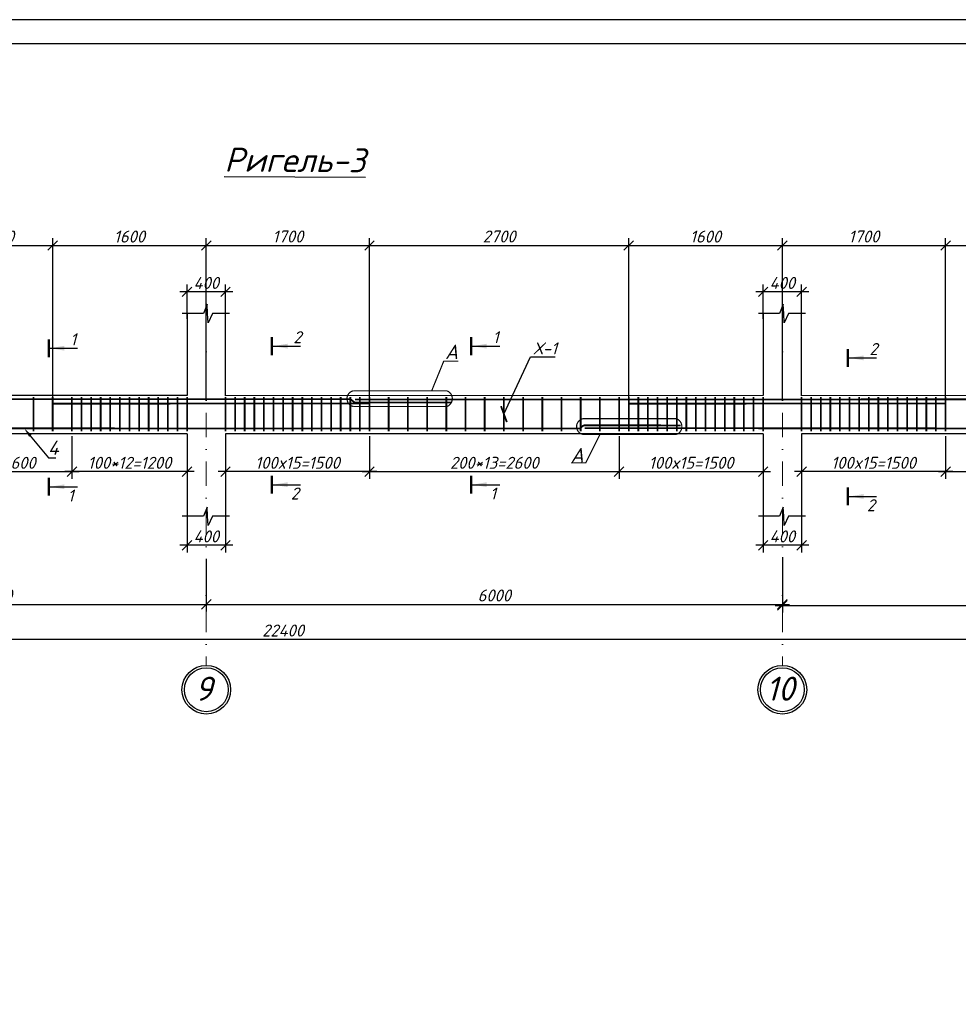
# Model space of a CAD drawing. Header units: millimetres. Extents: x -33345 to 4712671, y -3392 to 121473.
# Tile 595 of 656: x 3026226 to 3045779, y 65981 to 86501. Entities that reach past the tile are written whole.
import ezdxf
from ezdxf import colors
from ezdxf.entities.mleader import LeaderData, LeaderLine
from ezdxf.math import Vec2, Vec3

# ---------------------------------------------------------------- set-up
doc = ezdxf.new("R2010")
doc.units = ezdxf.units.MM
doc.linetypes.add('DASHDOTX2', pattern=[50.8, 25.4, -12.7, 0, -12.7])
doc.layers.add('0.25', color=7, linetype='Continuous', lineweight=25)
doc.layers.add('Лист', color=7, linetype='Continuous')
doc.styles.add('_text', font='isocpeui.ttf')
doc.styles.add('Arch-Dim', font='isocpeui.ttf', dxfattribs={"height": 200})
doc.styles.add('GOST 2.304', font='isocpeui.ttf')
doc.styles.add('ГОСТ 250', font='isocpeui.ttf', dxfattribs={"height": 250})
doc.styles.add('Тохир', font='isocpeui.ttf', dxfattribs={"oblique": 2, "height": 250})
doc.dimstyles.new('Islom 94', dxfattribs={"dimtxt": 250, "dimasz": 200, "dimexe": 150, "dimexo": 100, "dimgap": 60, "dimtad": 1, "dimdec": 0, "dimtxsty": '_text', "dimblk": 'OBLIQUE', "dimcen": 0, "dimdle": 150, "dimadec": 0, "dimazin": 0, "dimtfac": 1, "dimtdec": 0, "dimtmove": 0, "dimatfit": 3, "dimfxl": 1, "dimarcsym": 0})

# ---------------------------------------------------------------- blocks, each defined once
blk = doc.blocks.new('*U328')
at = {"layer": '0.25', "color": 5, "linetype": 'Continuous', "lineweight": 25, "ltscale": 100}
blk.add_lwpolyline([(-59400, 0), (0, 0), (0, 42000), (-59400, 42000), (-59400, 0)], dxfattribs=at)
at = {"layer": '0.25', "color": 7, "linetype": 'Continuous', "lineweight": 30, "ltscale": 100}
blk.add_lwpolyline([(-57400, 500), (-500, 500), (-500, 41500), (-57400, 41500), (-57400, 500)], dxfattribs=at)
blk = doc.blocks.new('_Oblique')
at = {"color": 0, "linetype": 'ByBlock', "lineweight": -2}
blk.add_line((-0.5, -0.5), (0.5, 0.5), dxfattribs=at)
blk = doc.blocks.new('*D2235')
at = {"color": 0, "lineweight": -2, "ltscale": 10, "transparency": 16777216}
for p, q in [((3029713, 76152), (3029713, 75398)), ((3030513, 76152), (3030513, 75398)), ((3030663, 75548), (3029563, 75548))]:
    blk.add_line(p, q, dxfattribs=at)
at = {"layer": 'Defpoints', "color": 0, "ltscale": 10, "transparency": 16777216}
for p in [(3029713, 76252), (3030513, 76252), (3029713, 75548)]:
    blk.add_point(p, dxfattribs=at)
at = {"color": 0, "lineweight": -2, "ltscale": 10, "transparency": 16777216, "xscale": 200, "yscale": 200, "zscale": 200, "rotation": 180}
blk.add_blockref('_Oblique', (3029713, 75548), dxfattribs=at)
at = {"color": 0, "lineweight": -2, "ltscale": 10, "transparency": 16777216, "xscale": 200, "yscale": 200, "zscale": 200}
blk.add_blockref('_Oblique', (3030513, 75548), dxfattribs=at)
at = {"color": 0, "ltscale": 10, "transparency": 16777216, "insert": (3030113, 75733), "char_height": 250, "attachment_point": 5, "style": '_text'}
blk.add_mtext('400', dxfattribs=at)
blk = doc.blocks.new('*D2236')
at = {"color": 0, "lineweight": -2, "ltscale": 10, "transparency": 16777216}
for p, q in [((3029713, 80269), (3029713, 80980)), ((3030513, 80269), (3030513, 80980)), ((3030663, 80830), (3029563, 80830))]:
    blk.add_line(p, q, dxfattribs=at)
at = {"layer": 'Defpoints', "color": 0, "ltscale": 10, "transparency": 16777216}
for p in [(3029713, 80830), (3029713, 80169), (3030513, 80169)]:
    blk.add_point(p, dxfattribs=at)
at = {"color": 0, "lineweight": -2, "ltscale": 10, "transparency": 16777216, "xscale": 200, "yscale": 200, "zscale": 200, "rotation": 180}
blk.add_blockref('_Oblique', (3029713, 80830), dxfattribs=at)
at = {"color": 0, "lineweight": -2, "ltscale": 10, "transparency": 16777216, "xscale": 200, "yscale": 200, "zscale": 200}
blk.add_blockref('_Oblique', (3030513, 80830), dxfattribs=at)
at = {"color": 0, "ltscale": 10, "transparency": 16777216, "insert": (3030113, 81015), "char_height": 250, "attachment_point": 5, "style": '_text'}
blk.add_mtext('400', dxfattribs=at)
blk = doc.blocks.new('*D2237')
at = {"color": 0, "lineweight": -2, "ltscale": 10, "transparency": 16777216}
for p, q in [((3041713, 76152), (3041713, 75398)), ((3042513, 76152), (3042513, 75398)), ((3042663, 75548), (3041563, 75548))]:
    blk.add_line(p, q, dxfattribs=at)
at = {"layer": 'Defpoints', "color": 0, "ltscale": 10, "transparency": 16777216}
for p in [(3041713, 76252), (3042513, 76252), (3041713, 75548)]:
    blk.add_point(p, dxfattribs=at)
at = {"color": 0, "lineweight": -2, "ltscale": 10, "transparency": 16777216, "xscale": 200, "yscale": 200, "zscale": 200, "rotation": 180}
blk.add_blockref('_Oblique', (3041713, 75548), dxfattribs=at)
at = {"color": 0, "lineweight": -2, "ltscale": 10, "transparency": 16777216, "xscale": 200, "yscale": 200, "zscale": 200}
blk.add_blockref('_Oblique', (3042513, 75548), dxfattribs=at)
at = {"color": 0, "ltscale": 10, "transparency": 16777216, "insert": (3042113, 75733), "char_height": 250, "attachment_point": 5, "style": '_text'}
blk.add_mtext('400', dxfattribs=at)
blk = doc.blocks.new('*D2238')
at = {"color": 0, "lineweight": -2, "ltscale": 10, "transparency": 16777216}
for p, q in [((3041713, 80269), (3041713, 80980)), ((3042513, 80269), (3042513, 80980)), ((3042663, 80830), (3041563, 80830))]:
    blk.add_line(p, q, dxfattribs=at)
at = {"layer": 'Defpoints', "color": 0, "ltscale": 10, "transparency": 16777216}
for p in [(3041713, 80830), (3041713, 80169), (3042513, 80169)]:
    blk.add_point(p, dxfattribs=at)
at = {"color": 0, "lineweight": -2, "ltscale": 10, "transparency": 16777216, "xscale": 200, "yscale": 200, "zscale": 200, "rotation": 180}
blk.add_blockref('_Oblique', (3041713, 80830), dxfattribs=at)
at = {"color": 0, "lineweight": -2, "ltscale": 10, "transparency": 16777216, "xscale": 200, "yscale": 200, "zscale": 200}
blk.add_blockref('_Oblique', (3042513, 80830), dxfattribs=at)
at = {"color": 0, "ltscale": 10, "transparency": 16777216, "insert": (3042113, 81015), "char_height": 250, "attachment_point": 5, "style": '_text'}
blk.add_mtext('400', dxfattribs=at)
blk = doc.blocks.new('*D2274')
at = {"color": 0, "lineweight": -2, "ltscale": 10, "transparency": 16777216}
for p, q in [((3038713, 77822), (3038713, 76932)), ((3041713, 77589), (3041713, 76932)), ((3038563, 77082), (3041863, 77082))]:
    blk.add_line(p, q, dxfattribs=at)
at = {"layer": 'Defpoints', "color": 0, "ltscale": 10, "transparency": 16777216}
for p in [(3038713, 77922), (3041713, 77689), (3041713, 77082)]:
    blk.add_point(p, dxfattribs=at)
at = {"color": 0, "lineweight": -2, "ltscale": 10, "transparency": 16777216, "xscale": 200, "yscale": 200, "zscale": 200, "rotation": 180}
blk.add_blockref('_Oblique', (3038713, 77082), dxfattribs=at)
at = {"color": 0, "lineweight": -2, "ltscale": 10, "transparency": 16777216, "xscale": 200, "yscale": 200, "zscale": 200}
blk.add_blockref('_Oblique', (3041713, 77082), dxfattribs=at)
at = {"color": 0, "ltscale": 10, "transparency": 16777216, "insert": (3040213, 77267), "char_height": 250, "attachment_point": 5, "style": '_text'}
blk.add_mtext('100x15=1500', dxfattribs=at)
blk = doc.blocks.new('*D2275')
at = {"color": 0, "lineweight": -2, "ltscale": 10, "transparency": 16777216}
for p, q in [((3033513, 77707), (3033513, 76932)), ((3038713, 77707), (3038713, 76932)), ((3033363, 77082), (3038863, 77082))]:
    blk.add_line(p, q, dxfattribs=at)
at = {"layer": 'Defpoints', "color": 0, "ltscale": 10, "transparency": 16777216}
for p in [(3033513, 77807, 1359241), (3038713, 77807, 1359241), (3038713, 77082)]:
    blk.add_point(p, dxfattribs=at)
at = {"color": 0, "lineweight": -2, "ltscale": 10, "transparency": 16777216, "xscale": 200, "yscale": 200, "zscale": 200, "rotation": 180}
blk.add_blockref('_Oblique', (3033513, 77082), dxfattribs=at)
at = {"color": 0, "lineweight": -2, "ltscale": 10, "transparency": 16777216, "xscale": 200, "yscale": 200, "zscale": 200}
blk.add_blockref('_Oblique', (3038713, 77082), dxfattribs=at)
at = {"color": 0, "ltscale": 10, "transparency": 16777216, "insert": (3036113, 77267), "char_height": 250, "attachment_point": 5, "style": '_text'}
blk.add_mtext('200*13=2600', dxfattribs=at)
blk = doc.blocks.new('*D2277')
at = {"color": 0, "lineweight": -2, "ltscale": 10, "transparency": 16777216}
for p, q in [((3045513, 77707), (3045513, 76932)), ((3050713, 77707), (3050713, 76932)), ((3045363, 77082), (3050863, 77082))]:
    blk.add_line(p, q, dxfattribs=at)
at = {"layer": 'Defpoints', "color": 0, "ltscale": 10, "transparency": 16777216}
for p in [(3045513, 77807, 1359241), (3050713, 77807, 1359241), (3050713, 77082)]:
    blk.add_point(p, dxfattribs=at)
at = {"color": 0, "lineweight": -2, "ltscale": 10, "transparency": 16777216, "xscale": 200, "yscale": 200, "zscale": 200, "rotation": 180}
blk.add_blockref('_Oblique', (3045513, 77082), dxfattribs=at)
at = {"color": 0, "lineweight": -2, "ltscale": 10, "transparency": 16777216, "xscale": 200, "yscale": 200, "zscale": 200}
blk.add_blockref('_Oblique', (3050713, 77082), dxfattribs=at)
at = {"color": 0, "ltscale": 10, "transparency": 16777216, "insert": (3048113, 77267), "char_height": 250, "attachment_point": 5, "style": '_text'}
blk.add_mtext('200*13=2600', dxfattribs=at)
blk = doc.blocks.new('*D2279')
at = {"color": 0, "lineweight": -2, "ltscale": 10, "transparency": 16777216}
for p, q in [((3033513, 77822), (3033513, 76932)), ((3030513, 77589), (3030513, 76932)), ((3033663, 77082), (3030363, 77082))]:
    blk.add_line(p, q, dxfattribs=at)
at = {"layer": 'Defpoints', "color": 0, "ltscale": 10, "transparency": 16777216}
for p in [(3033513, 77922), (3030513, 77689), (3030513, 77082)]:
    blk.add_point(p, dxfattribs=at)
at = {"color": 0, "lineweight": -2, "ltscale": 10, "transparency": 16777216, "xscale": 200, "yscale": 200, "zscale": 200, "rotation": 180}
blk.add_blockref('_Oblique', (3030513, 77082), dxfattribs=at)
at = {"color": 0, "lineweight": -2, "ltscale": 10, "transparency": 16777216, "xscale": 200, "yscale": 200, "zscale": 200}
blk.add_blockref('_Oblique', (3033513, 77082), dxfattribs=at)
at = {"color": 0, "ltscale": 10, "transparency": 16777216, "insert": (3032013, 77267), "char_height": 250, "attachment_point": 5, "style": '_text'}
blk.add_mtext('100x15=1500', dxfattribs=at)
blk = doc.blocks.new('*D2280')
at = {"color": 0, "lineweight": -2, "ltscale": 10, "transparency": 16777216}
for p, q in [((3045513, 77822), (3045513, 76932)), ((3042513, 77589), (3042513, 76932)), ((3045663, 77082), (3042363, 77082))]:
    blk.add_line(p, q, dxfattribs=at)
at = {"layer": 'Defpoints', "color": 0, "ltscale": 10, "transparency": 16777216}
for p in [(3045513, 77922), (3042513, 77689), (3042513, 77082)]:
    blk.add_point(p, dxfattribs=at)
at = {"color": 0, "lineweight": -2, "ltscale": 10, "transparency": 16777216, "xscale": 200, "yscale": 200, "zscale": 200, "rotation": 180}
blk.add_blockref('_Oblique', (3042513, 77082), dxfattribs=at)
at = {"color": 0, "lineweight": -2, "ltscale": 10, "transparency": 16777216, "xscale": 200, "yscale": 200, "zscale": 200}
blk.add_blockref('_Oblique', (3045513, 77082), dxfattribs=at)
at = {"color": 0, "ltscale": 10, "transparency": 16777216, "insert": (3044013, 77267), "char_height": 250, "attachment_point": 5, "style": '_text'}
blk.add_mtext('100x15=1500', dxfattribs=at)
blk = doc.blocks.new('*D3263')
at = {"color": 0, "lineweight": -2, "ltscale": 10, "transparency": 16777216}
for p, q in [((3027313, 77822), (3027313, 76932)), ((3029713, 77769), (3029713, 76932)), ((3029863, 77082), (3027163, 77082))]:
    blk.add_line(p, q, dxfattribs=at)
at = {"layer": 'Defpoints', "color": 0, "ltscale": 10, "transparency": 16777216}
for p in [(3027313, 77922, 1359241), (3029713, 77869, 1359241), (3027313, 77082)]:
    blk.add_point(p, dxfattribs=at)
at = {"color": 0, "lineweight": -2, "ltscale": 10, "transparency": 16777216, "xscale": 200, "yscale": 200, "zscale": 200, "rotation": 180}
blk.add_blockref('_Oblique', (3027313, 77082), dxfattribs=at)
at = {"color": 0, "lineweight": -2, "ltscale": 10, "transparency": 16777216, "xscale": 200, "yscale": 200, "zscale": 200}
blk.add_blockref('_Oblique', (3029713, 77082), dxfattribs=at)
at = {"color": 0, "ltscale": 10, "transparency": 16777216, "insert": (3028513, 77267), "char_height": 250, "attachment_point": 5, "style": '_text'}
blk.add_mtext('100*12=1200', dxfattribs=at)
blk = doc.blocks.new('*D2281')
at = {"color": 0, "lineweight": -2, "ltscale": 10, "transparency": 16777216}
for p, q in [((3024113, 77722), (3024113, 76932)), ((3027313, 77722), (3027313, 76932)), ((3023963, 77082), (3027463, 77082))]:
    blk.add_line(p, q, dxfattribs=at)
at = {"layer": 'Defpoints', "color": 0, "ltscale": 10, "transparency": 16777216}
for p in [(3024113, 77822), (3027313, 77822), (3027313, 77082)]:
    blk.add_point(p, dxfattribs=at)
at = {"color": 0, "lineweight": -2, "ltscale": 10, "transparency": 16777216, "xscale": 200, "yscale": 200, "zscale": 200, "rotation": 180}
blk.add_blockref('_Oblique', (3024113, 77082), dxfattribs=at)
at = {"color": 0, "lineweight": -2, "ltscale": 10, "transparency": 16777216, "xscale": 200, "yscale": 200, "zscale": 200}
blk.add_blockref('_Oblique', (3027313, 77082), dxfattribs=at)
at = {"color": 0, "ltscale": 10, "transparency": 16777216, "insert": (3025713, 77267), "char_height": 250, "attachment_point": 5, "style": '_text'}
blk.add_mtext('200*8=1600', dxfattribs=at)
blk = doc.blocks.new('*D3267')
at = {"color": 0, "lineweight": -2, "transparency": 16777216}
for p, q in [((3024713, 78603), (3024713, 81946)), ((3026913, 78599), (3026913, 81946)), ((3024563, 81796), (3027063, 81796))]:
    blk.add_line(p, q, dxfattribs=at)
at = {"layer": 'Defpoints', "color": 0, "transparency": 16777216}
for p in [(3026913, 81796), (3024713, 78503, 1359241), (3026913, 78499, 1359241)]:
    blk.add_point(p, dxfattribs=at)
at = {"color": 0, "lineweight": -2, "transparency": 16777216, "xscale": 200, "yscale": 200, "zscale": 200, "rotation": 180}
blk.add_blockref('_Oblique', (3024713, 81796), dxfattribs=at)
at = {"color": 0, "lineweight": -2, "transparency": 16777216, "xscale": 200, "yscale": 200, "zscale": 200}
blk.add_blockref('_Oblique', (3026913, 81796), dxfattribs=at)
at = {"color": 0, "lineweight": 0, "transparency": 16777216, "insert": (3025813, 81981), "char_height": 250, "attachment_point": 5, "style": '_text'}
blk.add_mtext('1100', dxfattribs=at)
blk = doc.blocks.new('*D3268')
at = {"color": 0, "lineweight": -2, "transparency": 16777216}
for p, q in [((3026913, 78599), (3026913, 81946)), ((3030113, 78601), (3030113, 81946)), ((3026763, 81796), (3030263, 81796))]:
    blk.add_line(p, q, dxfattribs=at)
at = {"layer": 'Defpoints', "color": 0, "transparency": 16777216}
for p in [(3030113, 81796), (3026913, 78499, 1359241), (3030113, 78501, 1359241)]:
    blk.add_point(p, dxfattribs=at)
at = {"color": 0, "lineweight": -2, "transparency": 16777216, "xscale": 200, "yscale": 200, "zscale": 200, "rotation": 180}
blk.add_blockref('_Oblique', (3026913, 81796), dxfattribs=at)
at = {"color": 0, "lineweight": -2, "transparency": 16777216, "xscale": 200, "yscale": 200, "zscale": 200}
blk.add_blockref('_Oblique', (3030113, 81796), dxfattribs=at)
at = {"color": 0, "lineweight": 0, "transparency": 16777216, "insert": (3028513, 81981), "char_height": 250, "attachment_point": 5, "style": '_text'}
blk.add_mtext('1600', dxfattribs=at)
blk = doc.blocks.new('*D3269')
at = {"color": 0, "lineweight": -2, "transparency": 16777216}
for p, q in [((3030113, 78601), (3030113, 81946)), ((3033513, 78603), (3033513, 81946)), ((3029963, 81796), (3033663, 81796))]:
    blk.add_line(p, q, dxfattribs=at)
at = {"layer": 'Defpoints', "color": 0, "transparency": 16777216}
for p in [(3033513, 81796), (3030113, 78501, 1359241), (3033513, 78503, 1359241)]:
    blk.add_point(p, dxfattribs=at)
at = {"color": 0, "lineweight": -2, "transparency": 16777216, "xscale": 200, "yscale": 200, "zscale": 200, "rotation": 180}
blk.add_blockref('_Oblique', (3030113, 81796), dxfattribs=at)
at = {"color": 0, "lineweight": -2, "transparency": 16777216, "xscale": 200, "yscale": 200, "zscale": 200}
blk.add_blockref('_Oblique', (3033513, 81796), dxfattribs=at)
at = {"color": 0, "lineweight": 0, "transparency": 16777216, "insert": (3031813, 81983), "char_height": 250, "attachment_point": 5, "style": '_text'}
blk.add_mtext('1700', dxfattribs=at)
blk = doc.blocks.new('*D3270')
at = {"color": 0, "lineweight": -2, "transparency": 16777216}
for p, q in [((3033513, 78603), (3033513, 81946)), ((3038913, 78599), (3038913, 81946)), ((3033363, 81796), (3039063, 81796))]:
    blk.add_line(p, q, dxfattribs=at)
at = {"layer": 'Defpoints', "color": 0, "transparency": 16777216}
for p in [(3038913, 81796), (3033513, 78503, 1359241), (3038913, 78499, 1359241)]:
    blk.add_point(p, dxfattribs=at)
at = {"color": 0, "lineweight": -2, "transparency": 16777216, "xscale": 200, "yscale": 200, "zscale": 200, "rotation": 180}
blk.add_blockref('_Oblique', (3033513, 81796), dxfattribs=at)
at = {"color": 0, "lineweight": -2, "transparency": 16777216, "xscale": 200, "yscale": 200, "zscale": 200}
blk.add_blockref('_Oblique', (3038913, 81796), dxfattribs=at)
at = {"color": 0, "lineweight": 0, "transparency": 16777216, "insert": (3036213, 81983), "char_height": 250, "attachment_point": 5, "style": '_text'}
blk.add_mtext('2700', dxfattribs=at)
blk = doc.blocks.new('*D3271')
at = {"color": 0, "lineweight": -2, "transparency": 16777216}
for p, q in [((3038913, 78599), (3038913, 81946)), ((3042113, 78601), (3042113, 81946)), ((3038763, 81796), (3042263, 81796))]:
    blk.add_line(p, q, dxfattribs=at)
at = {"layer": 'Defpoints', "color": 0, "transparency": 16777216}
for p in [(3042113, 81796), (3038913, 78499, 1359241), (3042113, 78501, 1359241)]:
    blk.add_point(p, dxfattribs=at)
at = {"color": 0, "lineweight": -2, "transparency": 16777216, "xscale": 200, "yscale": 200, "zscale": 200, "rotation": 180}
blk.add_blockref('_Oblique', (3038913, 81796), dxfattribs=at)
at = {"color": 0, "lineweight": -2, "transparency": 16777216, "xscale": 200, "yscale": 200, "zscale": 200}
blk.add_blockref('_Oblique', (3042113, 81796), dxfattribs=at)
at = {"color": 0, "lineweight": 0, "transparency": 16777216, "insert": (3040513, 81981), "char_height": 250, "attachment_point": 5, "style": '_text'}
blk.add_mtext('1600', dxfattribs=at)
blk = doc.blocks.new('*D3272')
at = {"color": 0, "lineweight": -2, "transparency": 16777216}
for p, q in [((3042113, 78601), (3042113, 81946)), ((3045513, 78603), (3045513, 81946)), ((3041963, 81796), (3045663, 81796))]:
    blk.add_line(p, q, dxfattribs=at)
at = {"layer": 'Defpoints', "color": 0, "transparency": 16777216}
for p in [(3045513, 81796), (3042113, 78501, 1359241), (3045513, 78503, 1359241)]:
    blk.add_point(p, dxfattribs=at)
at = {"color": 0, "lineweight": -2, "transparency": 16777216, "xscale": 200, "yscale": 200, "zscale": 200, "rotation": 180}
blk.add_blockref('_Oblique', (3042113, 81796), dxfattribs=at)
at = {"color": 0, "lineweight": -2, "transparency": 16777216, "xscale": 200, "yscale": 200, "zscale": 200}
blk.add_blockref('_Oblique', (3045513, 81796), dxfattribs=at)
at = {"color": 0, "lineweight": 0, "transparency": 16777216, "insert": (3043813, 81983), "char_height": 250, "attachment_point": 5, "style": '_text'}
blk.add_mtext('1700', dxfattribs=at)
blk = doc.blocks.new('*D3273')
at = {"color": 0, "lineweight": -2, "transparency": 16777216}
for p, q in [((3045513, 78603), (3045513, 81946)), ((3050913, 78593), (3050913, 81946)), ((3045363, 81796), (3051063, 81796))]:
    blk.add_line(p, q, dxfattribs=at)
at = {"layer": 'Defpoints', "color": 0, "transparency": 16777216}
for p in [(3050913, 81796), (3045513, 78503, 1359241), (3050913, 78493, 1359241)]:
    blk.add_point(p, dxfattribs=at)
at = {"color": 0, "lineweight": -2, "transparency": 16777216, "xscale": 200, "yscale": 200, "zscale": 200, "rotation": 180}
blk.add_blockref('_Oblique', (3045513, 81796), dxfattribs=at)
at = {"color": 0, "lineweight": -2, "transparency": 16777216, "xscale": 200, "yscale": 200, "zscale": 200}
blk.add_blockref('_Oblique', (3050913, 81796), dxfattribs=at)
at = {"color": 0, "lineweight": 0, "transparency": 16777216, "insert": (3048213, 81983), "char_height": 250, "attachment_point": 5, "style": '_text'}
blk.add_mtext('2700', dxfattribs=at)
blk = doc.blocks.new('_ArchTick')
at = {"color": 0, "linetype": 'ByBlock', "const_width": 0.15}
blk.add_lwpolyline([(-0.5, -0.5), (0.5, 0.5)], dxfattribs=at)
blk = doc.blocks.new('*D2284')
at = {"color": 0, "lineweight": -2, "ltscale": 10, "transparency": 16777216}
for p, q in [((3021313, 75265), (3021313, 74167)), ((3030113, 75265), (3030113, 74167)), ((3021163, 74317), (3030263, 74317))]:
    blk.add_line(p, q, dxfattribs=at)
at = {"layer": 'Defpoints', "color": 0, "ltscale": 10, "transparency": 16777216}
for p in [(3021313, 75365), (3030113, 75365), (3030113, 74317)]:
    blk.add_point(p, dxfattribs=at)
at = {"color": 0, "lineweight": -2, "ltscale": 10, "transparency": 16777216, "xscale": 200, "yscale": 200, "zscale": 200, "rotation": 180}
blk.add_blockref('_Oblique', (3021313, 74317), dxfattribs=at)
at = {"color": 0, "lineweight": -2, "ltscale": 10, "transparency": 16777216, "xscale": 200, "yscale": 200, "zscale": 200}
blk.add_blockref('_Oblique', (3030113, 74317), dxfattribs=at)
at = {"color": 0, "ltscale": 10, "transparency": 16777216, "insert": (3025713, 74502), "char_height": 250, "attachment_point": 5, "style": '_text'}
blk.add_mtext('4400', dxfattribs=at)
blk = doc.blocks.new('*D2285')
at = {"color": 0, "lineweight": -2, "ltscale": 10, "transparency": 16777216}
for p, q in [((3030113, 75265), (3030113, 74167)), ((3042113, 75298), (3042113, 74167)), ((3029963, 74317), (3042263, 74317))]:
    blk.add_line(p, q, dxfattribs=at)
at = {"layer": 'Defpoints', "color": 0, "ltscale": 10, "transparency": 16777216}
for p in [(3030113, 75365), (3042113, 75398), (3042113, 74317)]:
    blk.add_point(p, dxfattribs=at)
at = {"color": 0, "lineweight": -2, "ltscale": 10, "transparency": 16777216, "xscale": 200, "yscale": 200, "zscale": 200, "rotation": 180}
blk.add_blockref('_Oblique', (3030113, 74317), dxfattribs=at)
at = {"color": 0, "lineweight": -2, "ltscale": 10, "transparency": 16777216, "xscale": 200, "yscale": 200, "zscale": 200}
blk.add_blockref('_Oblique', (3042113, 74317), dxfattribs=at)
at = {"color": 0, "ltscale": 10, "transparency": 16777216, "insert": (3036113, 74502), "char_height": 250, "attachment_point": 5, "style": '_text'}
blk.add_mtext('6000', dxfattribs=at)
blk = doc.blocks.new('*D2286')
at = {"color": 0, "lineweight": -2, "ltscale": 10, "transparency": 16777216}
for p, q in [((3054113, 75366), (3054113, 74145)), ((3042113, 75298), (3042113, 74145)), ((3041963, 74295), (3054263, 74295))]:
    blk.add_line(p, q, dxfattribs=at)
at = {"layer": 'Defpoints', "color": 0, "ltscale": 10, "transparency": 16777216}
for p in [(3042113, 75398), (3054113, 75466), (3054113, 74295)]:
    blk.add_point(p, dxfattribs=at)
at = {"color": 0, "lineweight": -2, "ltscale": 10, "transparency": 16777216, "xscale": 200, "yscale": 200, "zscale": 200, "rotation": 180}
blk.add_blockref('_Oblique', (3042113, 74295), dxfattribs=at)
at = {"color": 0, "lineweight": -2, "ltscale": 10, "transparency": 16777216, "xscale": 200, "yscale": 200, "zscale": 200}
blk.add_blockref('_Oblique', (3054113, 74295), dxfattribs=at)
at = {"color": 0, "ltscale": 10, "transparency": 16777216, "insert": (3048113, 74480), "char_height": 250, "attachment_point": 5, "style": '_text'}
blk.add_mtext('6000', dxfattribs=at)
blk = doc.blocks.new('*D2287')
at = {"color": 0, "lineweight": -2, "ltscale": 10, "transparency": 16777216}
for p, q in [((3009313, 74967), (3009313, 73436)), ((3054113, 74967), (3054113, 73436)), ((3054263, 73586), (3009163, 73586))]:
    blk.add_line(p, q, dxfattribs=at)
at = {"layer": 'Defpoints', "color": 0, "ltscale": 10, "transparency": 16777216}
for p in [(3009313, 75067), (3054113, 75067), (3009313, 73586)]:
    blk.add_point(p, dxfattribs=at)
at = {"color": 0, "lineweight": -2, "ltscale": 10, "transparency": 16777216, "xscale": 200, "yscale": 200, "zscale": 200, "rotation": 180}
blk.add_blockref('_Oblique', (3009313, 73586), dxfattribs=at)
at = {"color": 0, "lineweight": -2, "ltscale": 10, "transparency": 16777216, "xscale": 200, "yscale": 200, "zscale": 200}
blk.add_blockref('_Oblique', (3054113, 73586), dxfattribs=at)
at = {"color": 0, "ltscale": 10, "transparency": 16777216, "insert": (3031713, 73771), "char_height": 250, "attachment_point": 5, "style": '_text'}
blk.add_mtext('22400', dxfattribs=at)

msp = doc.modelspace()

# ---------------------------------------------------------------- linework, layer by layer
at = {"color": 177, "ltscale": 10, "true_color": 0x293189}
for p, q in [((3029712.876, 80384.036), (3029712.876, 78671.136)), ((3029712.876, 80380.429), (3029712.876, 78671.136)), ((3041712.876, 80384.036), (3041712.876, 78671.136)), ((3041712.876, 80380.429), (3041712.876, 78671.136)), ((3029712.876, 77871.136), (3029712.876, 76154.63)), ((3041712.876, 77871.136), (3041712.876, 76154.63))]:
    msp.add_line(p, q, dxfattribs=at)
at = {"color": 1, "linetype": 'DASHDOTX2', "lineweight": 5, "ltscale": 20}
for p, q in [((3030113.031, 80340.318), (3030113.031, 73044.833)), ((3042113.031, 80340.318), (3042113.031, 73044.833))]:
    msp.add_line(p, q, dxfattribs=at)
at = {"color": 177, "lineweight": 25, "ltscale": 10, "true_color": 0x293189}
for p, q in [((3030512.876, 78665.052), (3030512.876, 80380.429)), ((3042512.876, 78665.052), (3042512.876, 80380.429)), ((3029712.876, 78671.136), (3021712.876, 78665.052)), ((3041712.876, 78671.136), (3030512.876, 78665.052)), ((3053712.876, 78671.136), (3042512.876, 78665.052)), ((3029712.876, 77871.136), (3021712.876, 77868.741)), ((3041712.876, 77871.136), (3030512.876, 77868.741)), ((3030512.876, 77868.741), (3030512.876, 76154.63)), ((3053712.876, 77871.136), (3042512.876, 77868.741)), ((3042512.876, 77868.741), (3042512.876, 76154.63))]:
    msp.add_line(p, q, dxfattribs=at)
at = {"color": 116, "true_color": 0x136734}
for p, q in [((3026856.34, 79654.344), (3027428.048, 79654.345)), ((3031504.729, 79697.788), (3032076.437, 79697.788)), ((3035656.34, 79697.788), (3036228.048, 79697.788)), ((3043504.729, 79452.489), (3044076.437, 79452.489)), ((3026856.34, 76767.131), (3027428.048, 76767.132)), ((3031504.729, 76810.575), (3032076.437, 76810.575)), ((3035656.34, 76810.575), (3036228.048, 76810.575)), ((3043504.729, 76565.276), (3044076.437, 76565.277))]:
    msp.add_line(p, q, dxfattribs=at)
at = {"color": 7}
for points in [[(3030598.879, 80380.429), (3030241.473, 80380.429), (3030150.222, 80186.249), (3030141.439, 80379.316), (3030133.708, 80571.056), (3030051.945, 80380.429), (3029613.63, 80380.429)], [(3042598.879, 80380.429), (3042241.473, 80380.429), (3042150.222, 80186.249), (3042141.439, 80379.316), (3042133.708, 80571.056), (3042051.945, 80380.429), (3041613.63, 80380.429)], [(3030598.879, 76154.63), (3030241.473, 76154.63), (3030150.222, 75960.45), (3030141.439, 76153.517), (3030133.708, 76345.257), (3030051.945, 76154.63), (3029613.63, 76154.63)], [(3042598.879, 76154.63), (3042241.473, 76154.63), (3042150.222, 75960.45), (3042141.439, 76153.517), (3042133.708, 76345.257), (3042051.945, 76154.63), (3041613.63, 76154.63)]]:
    msp.add_lwpolyline(points, dxfattribs=at)
at = {"color": 116, "linetype": 'Continuous', "lineweight": 50, "ltscale": 100, "true_color": 0x136734}
for points in [[(3026831.34, 79469.62), (3026831.34, 79839.068)], [(3031479.729, 79513.064), (3031479.729, 79882.512)], [(3035631.34, 79513.064), (3035631.34, 79882.512)], [(3043479.729, 79267.765), (3043479.729, 79637.213)], [(3026831.34, 76582.407), (3026831.34, 76951.855)], [(3031479.729, 76625.851), (3031479.729, 76995.299)], [(3035631.34, 76625.851), (3035631.34, 76995.299)], [(3043479.729, 76380.552), (3043479.729, 76750)]]:
    msp.add_lwpolyline(points, dxfattribs=at)
at = {"color": 18, "true_color": 0x000000, "const_width": 25, "elevation": -1359241.496}
msp.add_lwpolyline([(3034808.082, 78766.78), (3035059.529, 79385.468), (3035364.34, 79384.453)], dxfattribs=at)
at = {"ltscale": 100, "const_width": 36.895, "elevation": -1359241.496}
msp.add_lwpolyline([(3035223.08, 78525.337), (3033222.308, 78523.838), (3033222.308, 78523.838), (3033222.308, 78523.838), (3033222.308, 78523.838, -0.177499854), (3033183.527, 78538.037), (3033137.275, 78577.178, 0.177499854), (3033098.494, 78591.377), (3033043.526, 78590.78), (3008964.231, 78590.78)], format="xyb", dxfattribs=at)
at = {"color": 32, "ltscale": 100, "true_color": 0xcd6928, "const_width": 36.895}
for points in [[(3026513.187, 78640.226), (3026513.187, 77921.572)], [(3026513.187, 78640.226), (3026513.187, 77921.572)], [(3026913.187, 78640.226), (3026913.187, 77921.572)], [(3026913.187, 78640.226), (3026913.187, 77921.572)], [(3027312.566, 78640.226), (3027312.566, 77921.572)], [(3027312.566, 78640.226), (3027312.566, 77921.572)], [(3027512.566, 78640.226), (3027512.566, 77921.572)], [(3027712.566, 78640.226), (3027712.566, 77921.572)], [(3027912.566, 78640.226), (3027912.566, 77921.572)], [(3028112.566, 78640.226), (3028112.566, 77921.572)], [(3028312.566, 78640.226), (3028312.566, 77921.572)], [(3028512.566, 78640.226), (3028512.566, 77921.572)], [(3028712.566, 78640.226), (3028712.566, 77921.572)], [(3028912.566, 78640.226), (3028912.566, 77921.572)], [(3029112.566, 78640.226), (3029112.566, 77921.572)], [(3029312.566, 78640.226), (3029312.566, 77921.572)], [(3029512.566, 78640.226), (3029512.566, 77921.572)], [(3029712.566, 78640.226), (3029712.566, 77921.572)], [(3030512.876, 78640.226), (3030512.876, 77921.572)], [(3030712.876, 78640.226), (3030712.876, 77921.572)], [(3030912.876, 78640.226), (3030912.876, 77921.572)], [(3031112.876, 78640.226), (3031112.876, 77921.572)], [(3031312.876, 78640.226), (3031312.876, 77921.572)], [(3031512.876, 78640.226), (3031512.876, 77921.572)], [(3031712.876, 78640.226), (3031712.876, 77921.572)], [(3031912.876, 78640.226), (3031912.876, 77921.572)], [(3032112.876, 78640.226), (3032112.876, 77921.572)], [(3032312.876, 78640.226), (3032312.876, 77921.572)], [(3032512.876, 78640.226), (3032512.876, 77921.572)], [(3032712.876, 78640.226), (3032712.876, 77921.572)], [(3032912.876, 78640.226), (3032912.876, 77921.572)], [(3032912.876, 78640.226), (3032912.876, 77921.572)], [(3033112.876, 78640.226), (3033112.876, 77921.572)], [(3033312.876, 78640.226), (3033312.876, 77921.572)], [(3033512.876, 78640.226), (3033512.876, 77921.572)], [(3033912.876, 78640.226), (3033912.876, 77921.572)], [(3034312.876, 78640.226), (3034312.876, 77921.572)], [(3034712.876, 78640.226), (3034712.876, 77921.572)], [(3035112.876, 78640.226), (3035112.876, 77921.572)], [(3035512.876, 78640.226), (3035512.876, 77921.572)], [(3035912.876, 78640.226), (3035912.876, 77921.572)], [(3036312.876, 78640.226), (3036312.876, 77921.572)], [(3036712.876, 78640.226), (3036712.876, 77921.572)], [(3037112.876, 78640.226), (3037112.876, 77921.572)], [(3037512.876, 78640.226), (3037512.876, 77921.572)], [(3037912.876, 78640.226), (3037912.876, 77921.572)], [(3038312.876, 78640.226), (3038312.876, 77921.572)], [(3038712.876, 78640.226), (3038712.876, 77921.572)], [(3038912.876, 78640.226), (3038912.876, 77921.572)], [(3039112.876, 78640.226), (3039112.876, 77921.572)], [(3039312.876, 78640.226), (3039312.876, 77921.572)], [(3039312.876, 78640.226), (3039312.876, 77921.572)], [(3039512.876, 78640.226), (3039512.876, 77921.572)], [(3039712.876, 78640.226), (3039712.876, 77921.572)], [(3039912.876, 78640.226), (3039912.876, 77921.572)], [(3040112.876, 78640.226), (3040112.876, 77921.572)], [(3040312.876, 78640.226), (3040312.876, 77921.572)], [(3040512.876, 78640.226), (3040512.876, 77921.572)], [(3040712.876, 78640.226), (3040712.876, 77921.572)], [(3040912.876, 78640.226), (3040912.876, 77921.572)], [(3041112.876, 78640.226), (3041112.876, 77921.572)], [(3041312.876, 78640.226), (3041312.876, 77921.572)], [(3041512.876, 78640.226), (3041512.876, 77921.572)], [(3041712.876, 78640.226), (3041712.876, 77921.572)], [(3042512.876, 78640.226), (3042512.876, 77921.572)], [(3042712.876, 78640.226), (3042712.876, 77921.572)], [(3042912.876, 78640.226), (3042912.876, 77921.572)], [(3043112.876, 78640.226), (3043112.876, 77921.572)], [(3043312.876, 78640.226), (3043312.876, 77921.572)], [(3043512.876, 78640.226), (3043512.876, 77921.572)], [(3043712.876, 78640.226), (3043712.876, 77921.572)], [(3043912.876, 78640.226), (3043912.876, 77921.572)], [(3044112.876, 78640.226), (3044112.876, 77921.572)], [(3044312.876, 78640.226), (3044312.876, 77921.572)], [(3044512.876, 78640.226), (3044512.876, 77921.572)], [(3044712.876, 78640.226), (3044712.876, 77921.572)], [(3044912.876, 78640.226), (3044912.876, 77921.572)], [(3044912.876, 78640.226), (3044912.876, 77921.572)], [(3045112.876, 78640.226), (3045112.876, 77921.572)], [(3045312.876, 78640.226), (3045312.876, 77921.572)], [(3045512.876, 78640.226), (3045512.876, 77921.572)]]:
    msp.add_lwpolyline(points, dxfattribs=at)
at = {"color": 18, "true_color": 0x000000, "const_width": 25, "elevation": -1359241.496}
msp.add_lwpolyline([(3035129.835, 78440.856), (3033173.715, 78440.856, -0.795863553), (3033173.715, 78766.78), (3035129.835, 78766.78, -0.661963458), (3035129.835, 78440.856)], format="xyb", dxfattribs=at)
at = {"ltscale": 100, "const_width": 36.895, "elevation": -1359241.496}
msp.add_lwpolyline([(3054461.832, 78590.643), (3033209.341, 78586.025)], dxfattribs=at)
at = {"color": 5, "ltscale": 100, "const_width": 36.895}
for points in [[(3026912.876, 78498.713), (3033512.876, 78502.63)], [(3038912.876, 78498.713), (3045512.876, 78502.63)]]:
    msp.add_lwpolyline(points, dxfattribs=at)
at = {"color": 18, "true_color": 0x000000, "const_width": 25}
msp.add_lwpolyline([(3039912.607, 77858.891), (3037956.487, 77858.891, -0.795863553), (3037956.487, 78184.815), (3039912.607, 78184.815, -0.661963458), (3039912.607, 77858.891)], format="xyb", dxfattribs=at)
at = {"ltscale": 100, "const_width": 36.895}
msp.add_lwpolyline([(3039996.209, 78046.003), (3037995.438, 78048.221), (3037995.438, 78048.221), (3037995.438, 78048.221), (3037995.438, 78048.221, 0.177499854), (3037956.652, 78034.035), (3037910.386, 77994.911, -0.177499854), (3037871.6, 77980.726), (3032579.456, 77981.374), (3016179.341, 77990.992)], format="xyb", dxfattribs=at)
msp.add_lwpolyline([(3054444.87, 77978.596), (3054395.51, 77978.602), (3037995.395, 77988.221)], dxfattribs=at)
at = {"color": 18, "true_color": 0x000000, "const_width": 25}
msp.add_lwpolyline([(3038313.954, 77858.891), (3038017.161, 77265.667), (3037712.349, 77264.652)], dxfattribs=at)
at = {"color": 18, "ltscale": 15, "true_color": 0x000000}
for centre in [(3030113.031, 72537.319), (3042113.031, 72537.319)]:
    msp.add_circle(centre, 507.514, dxfattribs=at)
at = {"color": 1, "lineweight": 30, "ltscale": 15}
for centre in [(3030113.031, 72537.319), (3042113.031, 72537.319)]:
    msp.add_circle(centre, 457.514, dxfattribs=at)
at = {"color": 116, "true_color": 0x136734}
for points in [[(3026856.34, 79654.344), (3027156.79, 79704.623), (3027156.79, 79604.066)], [(3031504.729, 79697.788), (3031805.179, 79748.066), (3031805.179, 79647.51)], [(3035656.34, 79697.788), (3035956.79, 79748.066), (3035956.79, 79647.51)], [(3043504.729, 79452.489), (3043805.179, 79502.767), (3043805.179, 79402.211)], [(3026856.34, 76767.131), (3027156.79, 76817.41), (3027156.79, 76716.854)], [(3031504.729, 76810.575), (3031805.179, 76860.853), (3031805.179, 76760.297)], [(3035656.34, 76810.575), (3035956.79, 76860.853), (3035956.79, 76760.297)], [(3043504.729, 76565.276), (3043805.179, 76615.554), (3043805.179, 76514.998)]]:
    msp.add_solid(points, dxfattribs=at)

# ---------------------------------------------------------------- block references
at = {"layer": 'Лист', "ltscale": 100, "transparency": 33554687}
msp.add_blockref('*U328', (3060833.349, 44501.326, 1359241.5), dxfattribs=at)

# ---------------------------------------------------------------- texts
at = {"color": 116, "true_color": 0x136734, "style": '_text'}
for s, p in [('2', (3031873.782, 76501.736)), ('1', (3036025.393, 76501.736)), ('1', (3027225.393, 76458.292)), ('2', (3043873.782, 76256.437))]:
    msp.add_text(s, height=250, dxfattribs=at).set_placement(p)
at = {"color": 177, "ltscale": 10, "true_color": 0x293189, "insert": (3031959.926, 83577.139), "char_height": 500, "width": 5141.60615, "attachment_point": 5, "rotation": 359.7044053, "style": 'ГОСТ 250'}
msp.add_mtext('{\\LРигель-3}', dxfattribs=at)
at = {"color": 116, "true_color": 0x136734, "char_height": 250, "width": 186.33523, "attachment_point": 1, "style": '_text'}
for s, insert in [('1', (3027278.814, 79965.248)), ('2', (3031927.203, 80008.691)), ('1', (3036078.814, 80008.691)), ('2', (3043927.203, 79763.393))]:
    msp.add_mtext(s, dxfattribs=dict(at, insert=insert))
at = {"color": 18, "true_color": 0x000000, "char_height": 300, "width": 227.18182, "style": 'Arch-Dim'}
for insert, attachment_point in [((3035087.374, 79729.057, -1359241.496), 1), ((3037974.62, 77576.421), 3)]:
    msp.add_mtext('A', dxfattribs=dict(at, insert=insert, attachment_point=attachment_point))
at = {"char_height": 500, "width": 333.15362, "attachment_point": 9, "style": 'GOST 2.304'}
for s, insert in [('9', (3030242.704, 72309.332, 473082.499)), ('10', (3042364.949, 72309.332, 473082.499))]:
    msp.add_mtext(s, dxfattribs=dict(at, insert=insert))

# ---------------------------------------------------------------- dimensions: what is measured, and where the dimension line sits
at = {"color": 154, "lineweight": 0}
for base, p1, p2, picture, middle in [((3026913.187, 81796.016, -1359241.496), (3024712.876, 78502.63), (3026913.187, 78498.713), '*D3267', (3025813.031, 81981.016, -1359241.496)), ((3030113.031, 81796.016, -1359241.496), (3026913.187, 78498.713), (3030113.031, 78500.612), '*D3268', (3028513.109, 81981.016, -1359241.496)), ((3033512.876, 81796.016, -1359241.496), (3030113.031, 78500.612), (3033512.876, 78502.63), '*D3269', (3031812.954, 81982.625, -1359241.496)), ((3038912.876, 81796.016, -1359241.496), (3033512.876, 78502.63), (3038912.876, 78498.713), '*D3270', (3036212.876, 81982.625, -1359241.496)), ((3042113.031, 81796.016, -1359241.496), (3038912.876, 78498.713), (3042113.031, 78500.612), '*D3271', (3040512.954, 81981.016, -1359241.496)), ((3045512.876, 81796.016, -1359241.496), (3042113.031, 78500.612), (3045512.876, 78502.63), '*D3272', (3043812.954, 81982.625, -1359241.496)), ((3050912.876, 81796.016, -1359241.496), (3045512.876, 78502.63), (3050912.876, 78492.878), '*D3273', (3048212.876, 81982.625, -1359241.496))]:
    dim = msp.add_linear_dim(base=base, p1=p1, p2=p2, dimstyle='Islom 94', override={"dimlfac": 0.5, "dimtmove": 1}, dxfattribs=at)
    dim.commit()
    dim.dimension.update_dxf_attribs({"geometry": picture, "text_midpoint": middle})
at = {"color": 177, "ltscale": 10, "true_color": 0x293189}
for base, p1, p2, text, picture, middle in [((3029712.876, 80829.914), (3030512.876, 80169.086), (3029712.876, 80169.086), '400', '*D2236', (3030112.876, 81014.914)), ((3041712.876, 80829.914), (3042512.876, 80169.086), (3041712.876, 80169.086), '400', '*D2238', (3042112.876, 81014.914)), ((3027312.566, 77082.048, -1359241.496), (3024113.187, 77821.572, -1359241.496), (3027312.566, 77821.572, -1359241.496), '200*8=<>', '*D2281', (3025712.876, 77267.048, -1359241.496)), ((3030512.876, 77082.048), (3033512.876, 77921.572), (3030512.876, 77689.368), '100x15=<>', '*D2279', (3032012.876, 77267.048)), ((3038712.876, 77082.048, -1359241.496), (3033512.876, 77807.473), (3038712.876, 77807.473), '200*13=<>', '*D2275', (3036112.876, 77267.048, -1359241.496)), ((3042512.876, 77082.048), (3045512.876, 77921.572), (3042512.876, 77689.368), '100x15=<>', '*D2280', (3044012.876, 77267.048)), ((3050712.876, 77082.048, -1359241.496), (3045512.876, 77807.473), (3050712.876, 77807.473), '200*13=<>', '*D2277', (3048112.876, 77267.048, -1359241.496)), ((3029712.876, 75547.551), (3030512.876, 76251.903), (3029712.876, 76251.903), '400', '*D2235', (3030112.876, 75732.551)), ((3041712.876, 75547.551), (3042512.876, 76251.903), (3041712.876, 76251.903), '400', '*D2237', (3042112.876, 75732.551))]:
    dim = msp.add_linear_dim(base=base, p1=p1, p2=p2, text=text, dimstyle='Islom 94', override={"dimlfac": 0.5}, dxfattribs=at)
    dim.commit()
    dim.dimension.update_dxf_attribs({"geometry": picture, "text_midpoint": middle})
for base, p1, p2, text, picture, middle in [((3027312.566, 77082.048, -1359241.496), (3029712.876, 77868.741), (3027312.566, 77921.572), '100*12=<>', '*D3263', (3028512.721, 77267.048, -1359241.496)), ((3041712.876, 77082.048), (3038712.876, 77921.572), (3041712.876, 77689.368), '100x15=<>', '*D2274', (3040212.876, 77267.048))]:
    dim = msp.add_linear_dim(base=base, p1=p1, p2=p2, angle=180, text=text, dimstyle='Islom 94', override={"dimlfac": 0.5}, dxfattribs=at)
    dim.commit()
    dim.dimension.update_dxf_attribs({"geometry": picture, "text_midpoint": middle})
for base, p1, p2, picture, middle in [((3030113.031, 74316.963), (3021313.031, 75364.522), (3030113.031, 75364.522), '*D2284', (3025713.031, 74501.963)), ((3042113.031, 74316.963), (3030113.031, 75364.522), (3042113.031, 75398.437), '*D2285', (3036113.031, 74501.963)), ((3054113.031, 74294.8), (3042113.031, 75398.437), (3054113.031, 75466.348), '*D2286', (3048113.031, 74479.8)), ((3009313.031, 73586.176), (3054113.031, 75067.376), (3009313.031, 75067.376), '*D2287', (3031713.031, 73771.176))]:
    dim = msp.add_linear_dim(base=base, p1=p1, p2=p2, dimstyle='Islom 94', override={"dimlfac": 0.5}, dxfattribs=at)
    dim.commit()
    dim.dimension.update_dxf_attribs({"geometry": picture, "text_midpoint": middle})

# ---------------------------------------------------------------- leaders
at = {"lineweight": 25}
ml = msp.add_multileader_mtext('Standard', dxfattribs=at)
ml.set_content('Х-1', color=256, style='Тохир')
ml.set_leader_properties()
ml.set_arrow_properties(name='ARCHTICK')
ml.build(insert=Vec2(0, 0))
ml.multileader.update_dxf_attribs({"text_left_attachment_type": 6, "text_right_attachment_type": 6, "dogleg_length": 0.36, "arrow_head_size": 250})
ctx = ml.context
ctx.base_point, ctx.char_height, ctx.arrow_head_size, ctx.plane_origin = Vec3(3036868.051, 79475.989), 250, 250, Vec3(3017509.578, 75302.215)
ctx.left_attachment, ctx.right_attachment, ctx.text_align_type = 6, 6, 1
notes = []
notes.append((ctx, [(1, (1, 1, 0), (3036867.691, 79475.989), (1, 0), 0.36, [(0, [(3036312.876, 78280.899)], 0, [])])]))
ctx.mtext.insert, ctx.mtext.alignment, ctx.mtext.flow_direction = Vec3(3037173.099, 79775.989), 2, 5
at = {"color": 226, "lineweight": 25, "true_color": 0x691c66}
ml = msp.add_multileader_mtext('Standard', dxfattribs=at)
ml.set_content('4', color=(105, 28, 102), style='Тохир')
ml.set_leader_properties()
ml.build(insert=Vec2(0, 0))
ml.multileader.update_dxf_attribs({"text_left_attachment_type": 6, "text_right_attachment_type": 6, "dogleg_length": 0.36, "arrow_head_size": 200})
ctx = ml.context
ctx.base_point, ctx.char_height, ctx.arrow_head_size, ctx.plane_origin = Vec3(3026823.769, 77370.225), 300, 200, Vec3(3003369.129, 73476.982)
ctx.left_attachment, ctx.right_attachment, ctx.text_align_type = 6, 6, 1
notes.append((ctx, [(1, (1, 1, 0), (3026823.409, 77370.225), (1, 0), 0.36, [(0, [(3026320.012, 77983.021)], 0, [])])]))
ctx.mtext.insert, ctx.mtext.width, ctx.mtext.alignment, ctx.mtext.flow_direction = Vec3(3026923.621, 77730.225), 148.95385, 2, 5
for ctx, leaders in notes:
    for number, flags, end, landing, length, lines in leaders:
        leader = LeaderData()
        leader.index, (leader.has_last_leader_line, leader.has_dogleg_vector, leader.attachment_direction) = number, flags
        leader.last_leader_point, leader.dogleg_vector, leader.dogleg_length = Vec3(end), Vec3(landing), length
        for number, points, colour, breaks in lines:
            line = LeaderLine()
            line.index, line.vertices, line.color, line.breaks = number, Vec3.list(points), colors.encode_raw_color(colour), breaks
            leader.lines.append(line)
        ctx.leaders.append(leader)

doc.saveas('drawing.dxf')
